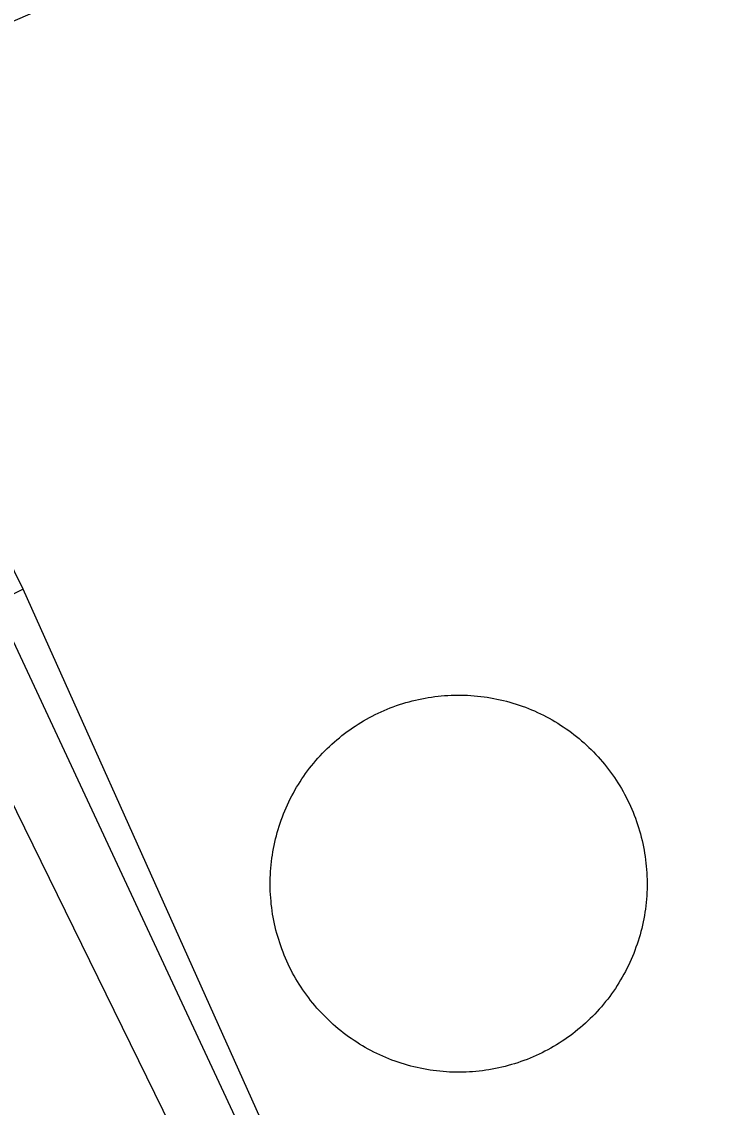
# Model space of a CAD drawing. Extents: x 3651524 to 3689615, y 505651 to 531377.
# Drawn here: x 3679239.4 to 3679278.1, y 515975 to 516034.2 of the extents above; entities that cross this region are included whole.
import ezdxf

# ---------------------------------------------------------------- set-up
doc = ezdxf.new("R2010")
doc.units = 0
for name, color, linetype in [('V-DOMW-TANK', 7, 'Continuous'), ('V-RAIL-TRAK', 7, 'Continuous'), ('V-ROAD-CNTR', 7, 'Continuous'), ('V-UTIL-LINE', 7, 'Continuous')]:
    doc.layers.add(name, color=color, linetype=linetype)

msp = doc.modelspace()

# ---------------------------------------------------------------- linework, layer by layer
at = {"layer": 'V-DOMW-TANK'}
for points in [[(3679258.644, 515996.442), (3679258.806, 515996.519), (3679258.969, 515996.595), (3679259.133, 515996.667), (3679259.299, 515996.736), (3679259.465, 515996.802), (3679259.631, 515996.865), (3679259.801, 515996.927), (3679259.971, 515996.984), (3679260.143, 515997.04), (3679260.315, 515997.091), (3679260.487, 515997.14), (3679260.661, 515997.185), (3679260.835, 515997.228), (3679261.009, 515997.269), (3679261.185, 515997.306), (3679261.364, 515997.339), (3679261.54, 515997.369), (3679261.716, 515997.396), (3679261.894, 515997.421), (3679262.072, 515997.441), (3679262.25, 515997.459), (3679262.429, 515997.476), (3679262.609, 515997.486), (3679262.787, 515997.496), (3679262.967, 515997.498), (3679263.147, 515997.502), (3679263.326, 515997.502), (3679263.506, 515997.498), (3679263.684, 515997.492), (3679263.864, 515997.482), (3679264.042, 515997.468), (3679264.223, 515997.453), (3679264.401, 515997.433), (3679264.579, 515997.408), (3679264.755, 515997.384), (3679264.933, 515997.355), (3679265.109, 515997.324), (3679265.286, 515997.289), (3679265.462, 515997.251), (3679265.636, 515997.21), (3679265.81, 515997.167), (3679265.982, 515997.119), (3679266.156, 515997.068), (3679266.326, 515997.015), (3679266.498, 515996.96), (3679266.666, 515996.9), (3679266.836, 515996.839), (3679267.002, 515996.773), (3679267.168, 515996.706), (3679267.334, 515996.636), (3679267.497, 515996.56), (3679267.659, 515996.485), (3679267.821, 515996.405), (3679267.981, 515996.323), (3679268.138, 515996.239), (3679268.294, 515996.151), (3679268.45, 515996.061), (3679268.603, 515995.966), (3679268.755, 515995.872), (3679268.904, 515995.774), (3679269.054, 515995.672), (3679269.199, 515995.569), (3679269.345, 515995.463), (3679269.488, 515995.354), (3679269.629, 515995.243), (3679269.769, 515995.129), (3679269.904, 515995.014), (3679270.041, 515994.895), (3679270.172, 515994.774), (3679270.303, 515994.652), (3679270.432, 515994.527), (3679270.559, 515994.4), (3679270.682, 515994.269), (3679270.805, 515994.138), (3679270.924, 515994.004), (3679271.04, 515993.867), (3679271.155, 515993.73), (3679271.268, 515993.591), (3679271.378, 515993.447), (3679271.485, 515993.304), (3679271.589, 515993.159), (3679271.694, 515993.011), (3679271.792, 515992.862), (3679271.89, 515992.71), (3679271.985, 515992.559), (3679272.077, 515992.405), (3679272.165, 515992.249), (3679272.251, 515992.092), (3679272.335, 515991.932), (3679272.417, 515991.772), (3679272.494, 515991.61), (3679272.568, 515991.449), (3679272.642, 515991.283), (3679272.712, 515991.117), (3679272.777, 515990.951), (3679272.841, 515990.783), (3679272.904, 515990.615), (3679272.959, 515990.445), (3679273.015, 515990.273), (3679273.066, 515990.101)], [(3679254.904, 515981.135), (3679254.8, 515981.28), (3679254.697, 515981.428), (3679254.597, 515981.577), (3679254.501, 515981.729), (3679254.407, 515981.88), (3679254.314, 515982.034), (3679254.224, 515982.192), (3679254.138, 515982.347), (3679254.054, 515982.507), (3679253.974, 515982.667), (3679253.897, 515982.826), (3679253.821, 515982.992), (3679253.749, 515983.154), (3679253.68, 515983.322), (3679253.612, 515983.488), (3679253.55, 515983.656), (3679253.491, 515983.824), (3679253.432, 515983.994), (3679253.376, 515984.166), (3679253.323, 515984.338), (3679253.276, 515984.51), (3679253.229, 515984.684), (3679253.186, 515984.858), (3679253.147, 515985.032), (3679253.11, 515985.208), (3679253.077, 515985.384), (3679253.047, 515985.563), (3679253.02, 515985.739), (3679252.995, 515985.917), (3679252.973, 515986.095), (3679252.957, 515986.273), (3679252.94, 515986.453), (3679252.93, 515986.632), (3679252.92, 515986.812), (3679252.916, 515986.99), (3679252.912, 515987.17), (3679252.914, 515987.35), (3679252.918, 515987.529), (3679252.922, 515987.709), (3679252.934, 515987.887), (3679252.946, 515988.067), (3679252.963, 515988.245), (3679252.981, 515988.424), (3679253.006, 515988.602), (3679253.032, 515988.78), (3679253.061, 515988.956), (3679253.092, 515989.134), (3679253.127, 515989.308), (3679253.165, 515989.485), (3679253.206, 515989.659), (3679253.249, 515989.833), (3679253.297, 515990.007), (3679253.348, 515990.179), (3679253.399, 515990.351), (3679253.456, 515990.523), (3679253.516, 515990.691), (3679253.577, 515990.859), (3679253.643, 515991.027), (3679253.71, 515991.193), (3679253.782, 515991.358), (3679253.856, 515991.52), (3679253.931, 515991.686), (3679254.011, 515991.844), (3679254.093, 515992.004), (3679254.177, 515992.163), (3679254.263, 515992.319), (3679254.355, 515992.475), (3679254.45, 515992.628), (3679254.546, 515992.78), (3679254.644, 515992.929), (3679254.744, 515993.077), (3679254.847, 515993.224), (3679254.953, 515993.37), (3679255.062, 515993.513), (3679255.173, 515993.654), (3679255.287, 515993.791), (3679255.402, 515993.929), (3679255.521, 515994.064), (3679255.641, 515994.197), (3679255.764, 515994.328), (3679255.889, 515994.459), (3679256.016, 515994.582), (3679256.147, 515994.707), (3679256.278, 515994.83), (3679256.414, 515994.949), (3679256.549, 515995.065), (3679256.686, 515995.18), (3679256.827, 515995.295), (3679256.969, 515995.403), (3679257.112, 515995.51), (3679257.257, 515995.616), (3679257.405, 515995.719), (3679257.554, 515995.817), (3679257.706, 515995.915), (3679257.857, 515996.007), (3679258.011, 515996.102), (3679258.167, 515996.19), (3679258.324, 515996.276), (3679258.484, 515996.36), (3679258.644, 515996.442)], [(3679273.066, 515990.101), (3679273.115, 515989.929), (3679273.16, 515989.755), (3679273.203, 515989.581), (3679273.242, 515989.407), (3679273.279, 515989.231), (3679273.314, 515989.054), (3679273.344, 515988.876), (3679273.371, 515988.7), (3679273.396, 515988.522), (3679273.416, 515988.346), (3679273.435, 515988.168), (3679273.449, 515987.985), (3679273.461, 515987.809), (3679273.467, 515987.627), (3679273.475, 515987.449), (3679273.478, 515987.269), (3679273.478, 515987.09), (3679273.473, 515986.91), (3679273.465, 515986.73), (3679273.457, 515986.552), (3679273.443, 515986.372), (3679273.426, 515986.193), (3679273.408, 515986.015), (3679273.385, 515985.837), (3679273.359, 515985.659), (3679273.33, 515985.481), (3679273.297, 515985.307), (3679273.262, 515985.13), (3679273.226, 515984.954), (3679273.185, 515984.78), (3679273.14, 515984.606), (3679273.093, 515984.432), (3679273.043, 515984.258), (3679272.99, 515984.088), (3679272.931, 515983.918), (3679272.871, 515983.748), (3679272.812, 515983.58), (3679272.746, 515983.412), (3679272.679, 515983.246), (3679272.609, 515983.082), (3679272.535, 515982.919), (3679272.458, 515982.757), (3679272.38, 515982.595), (3679272.296, 515982.435), (3679272.212, 515982.278), (3679272.124, 515982.12), (3679272.034, 515981.966), (3679271.942, 515981.813), (3679271.845, 515981.659), (3679271.747, 515981.51), (3679271.647, 515981.362), (3679271.542, 515981.215), (3679271.436, 515981.067), (3679271.327, 515980.928), (3679271.217, 515980.787), (3679271.104, 515980.647), (3679270.987, 515980.51), (3679270.868, 515980.375), (3679270.748, 515980.242), (3679270.625, 515980.111), (3679270.5, 515979.982), (3679270.373, 515979.857), (3679270.244, 515979.732), (3679270.111, 515979.611), (3679269.977, 515979.49), (3679269.842, 515979.374), (3679269.703, 515979.259), (3679269.562, 515979.146), (3679269.422, 515979.036), (3679269.279, 515978.929), (3679269.132, 515978.825), (3679268.984, 515978.722), (3679268.837, 515978.622), (3679268.685, 515978.524), (3679268.532, 515978.429), (3679268.378, 515978.337), (3679268.222, 515978.249), (3679268.065, 515978.163), (3679267.907, 515978.079), (3679267.745, 515977.995), (3679267.585, 515977.919), (3679267.422, 515977.846), (3679267.258, 515977.772), (3679267.092, 515977.702), (3679266.926, 515977.637), (3679266.758, 515977.573), (3679266.588, 515977.512), (3679266.418, 515977.455), (3679266.248, 515977.399), (3679266.076, 515977.348), (3679265.904, 515977.299), (3679265.73, 515977.254), (3679265.556, 515977.211), (3679265.38, 515977.17), (3679265.204, 515977.131), (3679265.027, 515977.1), (3679264.849, 515977.07), (3679264.671, 515977.041), (3679264.497, 515977.018), (3679264.319, 515976.998)], [(3679264.319, 515976.998), (3679264.139, 515976.979), (3679263.96, 515976.965), (3679263.782, 515976.955), (3679263.602, 515976.945), (3679263.422, 515976.938), (3679263.244, 515976.936), (3679263.063, 515976.936), (3679262.885, 515976.941), (3679262.703, 515976.947), (3679262.527, 515976.957), (3679262.345, 515976.971), (3679262.168, 515976.988), (3679261.99, 515977.006), (3679261.812, 515977.029), (3679261.634, 515977.055), (3679261.458, 515977.084), (3679261.28, 515977.115), (3679261.104, 515977.149), (3679260.929, 515977.188), (3679260.753, 515977.229), (3679260.581, 515977.272), (3679260.409, 515977.321), (3679260.235, 515977.373), (3679260.063, 515977.424), (3679259.893, 515977.479), (3679259.723, 515977.539), (3679259.555, 515977.602), (3679259.387, 515977.665), (3679259.221, 515977.733), (3679259.058, 515977.805), (3679258.894, 515977.876), (3679258.73, 515977.954), (3679258.57, 515978.034), (3679258.408, 515978.118), (3679258.253, 515978.202), (3679258.095, 515978.288), (3679257.941, 515978.378), (3679257.788, 515978.472), (3679257.636, 515978.569), (3679257.487, 515978.667), (3679257.335, 515978.767), (3679257.19, 515978.87), (3679257.044, 515978.976), (3679256.903, 515979.085), (3679256.762, 515979.195), (3679256.622, 515979.31), (3679256.485, 515979.427), (3679256.35, 515979.544), (3679256.217, 515979.664), (3679256.086, 515979.787), (3679255.959, 515979.912), (3679255.832, 515980.041), (3679255.707, 515980.17), (3679255.586, 515980.301), (3679255.465, 515980.434), (3679255.349, 515980.572), (3679255.234, 515980.709), (3679255.121, 515980.85), (3679255.013, 515980.991), (3679254.904, 515981.135)]]:
    msp.add_lwpolyline(points, dxfattribs=at)
at = {"layer": 'V-RAIL-TRAK'}
msp.add_lwpolyline([(3679315.703, 515827.043), (3679252.383, 515964.011), (3679177.93, 516115.895)], dxfattribs=at)
at = {"layer": 'V-ROAD-CNTR'}
msp.add_lwpolyline([(3679542.831, 515350.205), (3679165.464, 516157.521)], dxfattribs=at)
msp.add_spline([(3679174.089, 515686.932), (3679185.925, 515759.068), (3679192.385, 515803.097), (3679238.667, 515857.9), (3679231.774, 515909.918), (3679214.792, 515969.461), (3679208.824, 516003.481)], degree=3, dxfattribs=at)
at = {"layer": 'V-UTIL-LINE'}
for points in [[(3679239.438, 516003.274), (3679226.769, 516029.029), (3679254.478, 516041.01), (3679224.188, 516116.004)], [(3679239.438, 516003.274), (3679160.827, 515963.325), (3679164.612, 515954.746)], [(3679337.15, 515804.726), (3679297.687, 515883.093), (3679258.382, 515961.04), (3679239.438, 516003.274)]]:
    msp.add_lwpolyline(points, dxfattribs=at)

doc.saveas('drawing.dxf')
